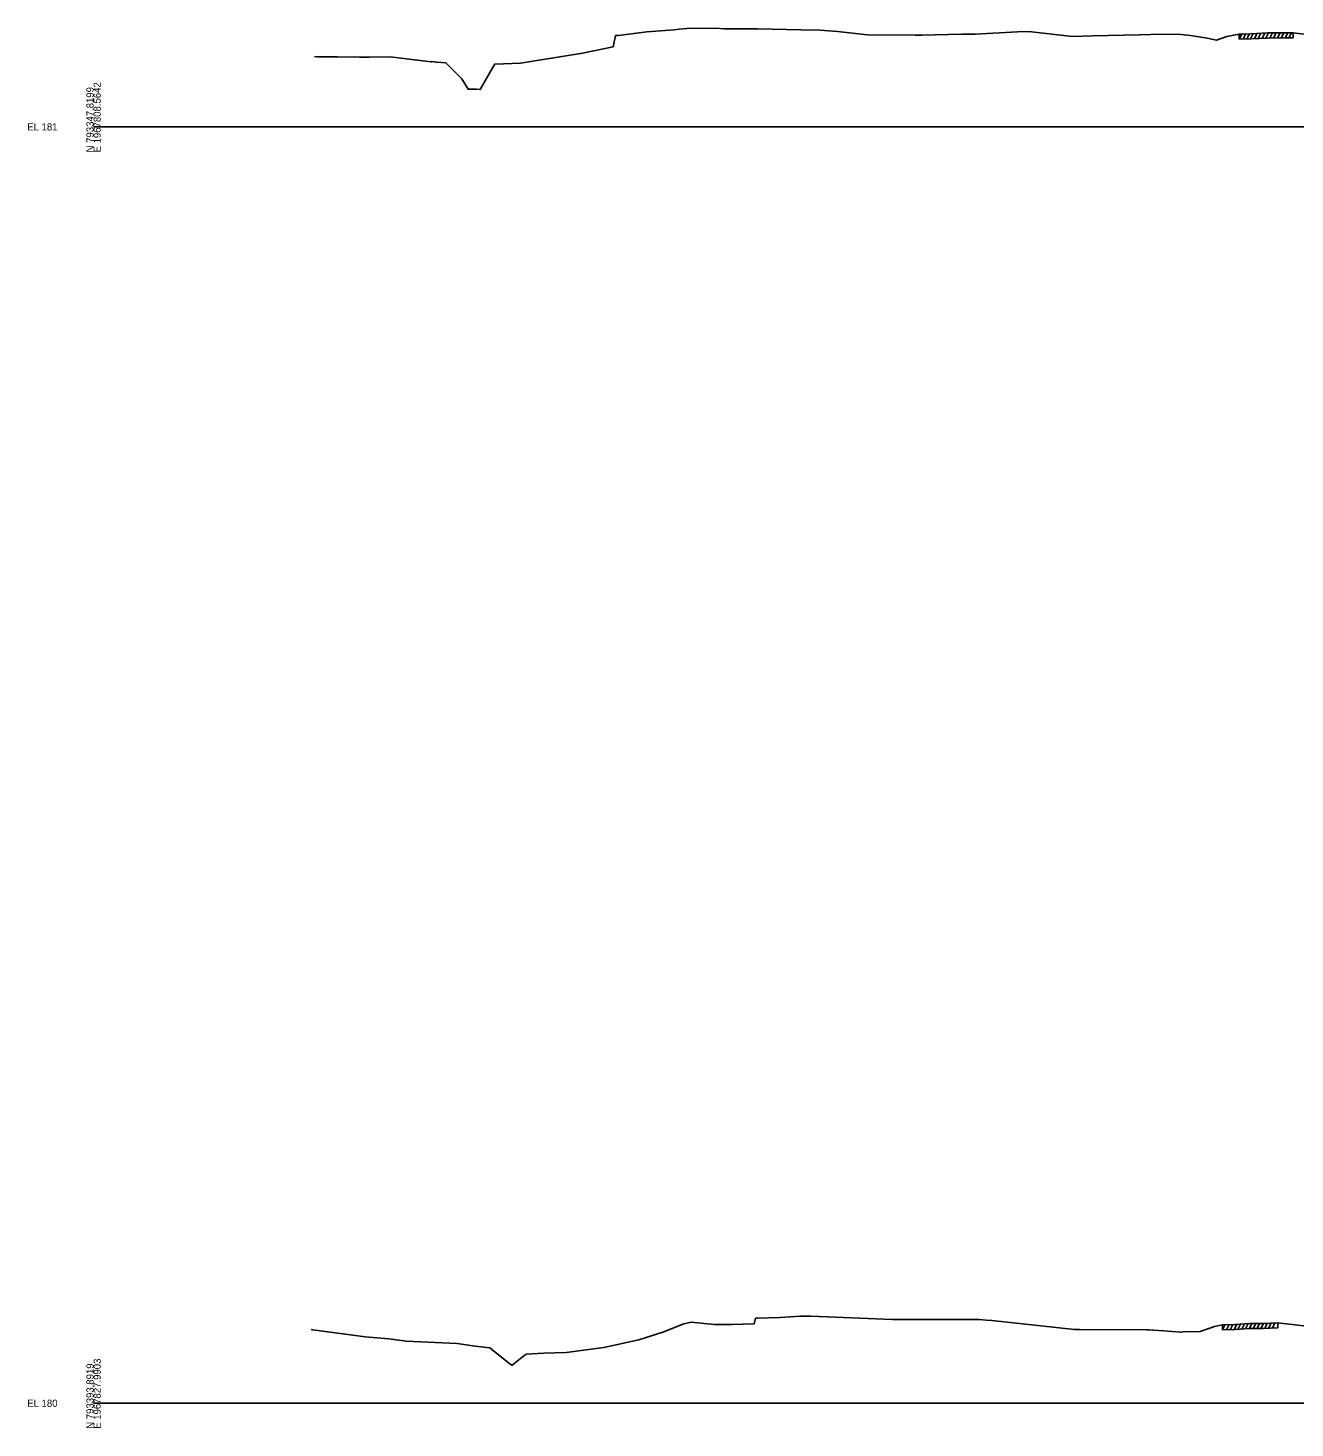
# Model space of a CAD drawing. Extents: x 1017 to 19997, y -1947 to 50737.
# Drawn here: x 15974 to 16471, y 32990 to 33539 of the extents above; entities that cross this region are included whole.
import ezdxf

# ---------------------------------------------------------------- set-up
doc = ezdxf.new("R2010")
doc.units = 0
for name, color, linetype in [('RD_GPK_XS_Cell', 7, 'Continuous'), ('RD_XS_ExGround', 7, 'Continuous'), ('RD_XS_ExPaveRet', 7, 'Continuous')]:
    doc.layers.add(name, color=color, linetype=linetype)

msp = doc.modelspace()

# ---------------------------------------------------------------- linework, layer by layer
at = {"layer": 'RD_GPK_XS_Cell'}
for p, q in [((16000, 33500), (16600, 33500)), ((16000, 33000), (16600, 33000))]:
    msp.add_line(p, q, dxfattribs=at)
at = {"layer": 'RD_XS_ExGround'}
for points in [[(16086.53, 33527.52), (16087.38, 33527.45), (16095.44, 33527.45), (16095.53, 33527.33), (16102.06, 33527.39), (16104.12, 33527.32), (16107.94, 33527.29), (16116.21, 33527.51), (16129.99, 33525.75), (16132.26, 33525.48), (16132.41, 33525.68), (16134.43, 33525.32), (16137.9, 33525.15), (16144.21, 33518.79), (16146.66, 33514.76), (16149.42, 33514.76), (16149.94, 33514.76), (16151.45, 33514.7), (16156.05, 33522.94), (16157.13, 33524.61), (16167.26, 33524.95), (16172, 33525.73), (16189.89, 33528.64), (16190.88, 33528.72), (16203.55, 33531.37), (16204.43, 33535.75), (16205.29, 33535.79), (16205.6, 33535.83), (16216.66, 33537.23), (16227.45, 33538.03), (16229.37, 33538.32), (16232.29, 33538.57), (16243.42, 33538.74), (16247.01, 33538.46), (16260.03, 33538.38), (16277.13, 33538.02), (16284.58, 33537.83), (16291.4, 33537.31), (16303.11, 33536.01), (16321.85, 33535.94), (16322.4, 33535.93), (16324.36, 33535.97), (16340.07, 33536.3), (16345.31, 33536.37), (16361.88, 33537.18), (16366.19, 33537.33), (16383.41, 33535.41), (16391.18, 33535.68), (16409.58, 33536.05), (16418.49, 33536.36), (16425.98, 33536.22), (16429.61, 33535.78), (16436.09, 33534.75), (16439.8, 33534.03), (16443.88, 33535.44), (16448.69, 33536.31), (16453.23, 33536.51), (16459.9, 33536.79), (16466.58, 33536.89), (16469.89, 33536.9), (16475.27, 33536.16)], [(16085.22, 33028.86), (16085.85, 33028.73), (16106.36, 33026.05), (16115.67, 33025.2), (16122.46, 33024.36), (16142.46, 33023.41), (16149.48, 33022.4), (16155.18, 33021.68), (16163.19, 33015.33), (16163.88, 33014.87), (16167.86, 33018.03), (16169.39, 33019.17), (16176.35, 33019.58), (16185.1, 33019.88), (16199.81, 33021.86), (16213.53, 33024.91), (16222.89, 33027.8), (16231.13, 33031.14), (16234.01, 33031.73), (16243.09, 33030.85), (16250.06, 33030.83), (16258.7, 33031.08), (16259.29, 33033.38), (16259.99, 33033.36), (16268.83, 33033.55), (16276.91, 33034.1), (16280.86, 33034.13), (16312.85, 33032.87), (16315.61, 33032.78), (16346.87, 33032.79), (16349.53, 33032.59), (16351.75, 33032.44), (16384.2, 33028.92), (16386.15, 33028.86), (16412.56, 33028.8), (16413.32, 33028.77), (16419.19, 33028.33), (16425.65, 33027.9), (16426.03, 33027.9), (16426.63, 33027.92), (16433.37, 33028.13), (16439.02, 33030.03), (16442.2, 33030.77), (16447.15, 33030.84), (16452.81, 33031.23), (16457.93, 33031.28), (16463.86, 33031.52), (16477.29, 33029.98)]]:
    msp.add_lwpolyline(points, dxfattribs=at)
at = {"layer": 'RD_XS_ExPaveRet'}
for p, q in [((16457.69, 33534.7), (16458.72, 33536.74)), ((16459.19, 33534.76), (16460.21, 33536.79)), ((16460.69, 33534.8), (16461.7, 33536.82)), ((16462.19, 33534.83), (16463.2, 33536.84)), ((16463.69, 33534.85), (16464.7, 33536.86)), ((16465.19, 33534.87), (16466.2, 33536.89)), ((16466.69, 33534.89), (16467.7, 33536.9)), ((16468.19, 33534.9), (16469.2, 33536.9)), ((16469.89, 33536.9), (16469.89, 33534.9)), ((16448.69, 33534.31), (16449.72, 33536.35)), ((16448.69, 33534.31), (16448.69, 33536.31)), ((16448.69, 33534.31), (16453.23, 33534.51)), ((16450.19, 33534.37), (16451.22, 33536.42)), ((16451.69, 33534.44), (16452.72, 33536.48)), ((16453.19, 33534.51), (16454.22, 33536.55)), ((16453.23, 33534.51), (16459.9, 33534.79)), ((16454.69, 33534.57), (16455.72, 33536.61)), ((16456.19, 33534.63), (16457.22, 33536.68)), ((16459.9, 33534.79), (16466.58, 33534.89)), ((16466.58, 33534.89), (16469.89, 33534.9)), ((16442.2, 33028.77), (16443.21, 33030.79)), ((16442.2, 33028.77), (16442.2, 33030.77)), ((16442.2, 33028.77), (16447.15, 33028.84)), ((16443.7, 33028.79), (16444.71, 33030.81)), ((16445.2, 33028.81), (16446.21, 33030.83)), ((16446.7, 33028.83), (16447.72, 33030.88)), ((16447.15, 33028.84), (16452.81, 33029.23)), ((16448.2, 33028.91), (16449.24, 33030.98)), ((16449.7, 33029.02), (16450.74, 33031.09)), ((16451.2, 33029.12), (16452.24, 33031.19)), ((16452.7, 33029.23), (16453.71, 33031.24)), ((16452.81, 33029.23), (16457.93, 33029.28)), ((16454.2, 33029.24), (16455.2, 33031.25)), ((16455.7, 33029.26), (16456.7, 33031.27)), ((16457.2, 33029.27), (16458.21, 33031.29)), ((16457.93, 33029.28), (16463.86, 33029.52)), ((16458.7, 33029.31), (16459.72, 33031.35)), ((16460.2, 33029.37), (16461.22, 33031.41)), ((16461.7, 33029.43), (16462.72, 33031.47)), ((16463.86, 33031.52), (16463.86, 33029.52))]:
    msp.add_line(p, q, dxfattribs=at)

# ---------------------------------------------------------------- texts
at = {"layer": 'RD_GPK_XS_Cell'}
for s, p in [('N 793347.8199', (16000, 33490)), ('E 1967808.5642', (16002.8, 33490)), ('E 1967827.9903', (16002.8, 32990)), ('N 793393.8919', (16000, 32990))]:
    msp.add_text(s, height=2.8, rotation=90, dxfattribs=at).set_placement(p)
for s, p in [('EL 181', (15974, 33498.6)), ('EL 180', (15974, 32998.6))]:
    msp.add_text(s, height=2.8, dxfattribs=at).set_placement(p)

doc.saveas('drawing.dxf')
